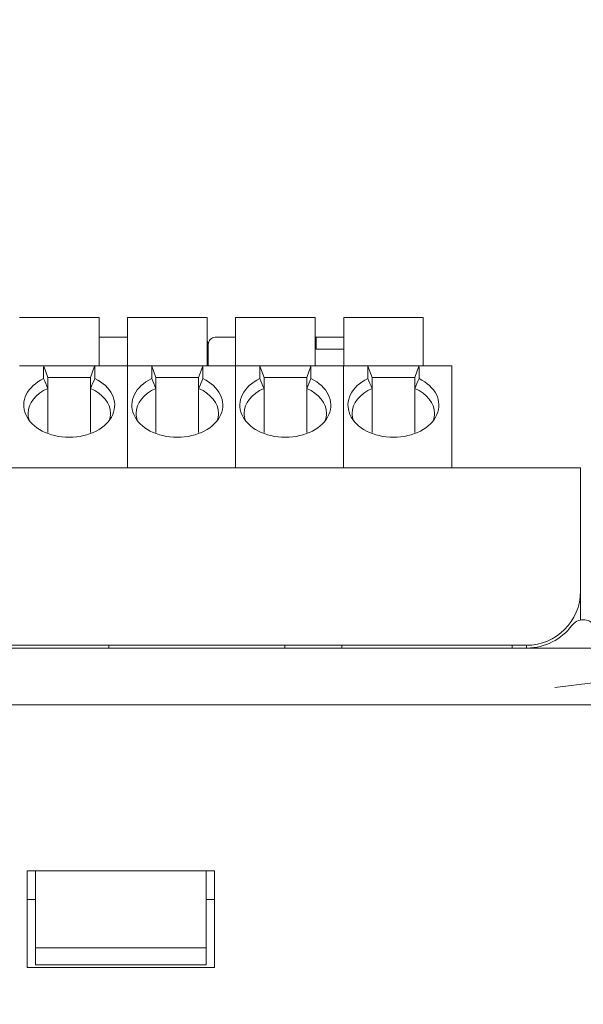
# Model space of a CAD drawing. Header units: millimetres. Extents: x -1114 to 1396, y -630 to 631.
# Tile 375 of 656: x -39 to -19, y 210 to 245. Entities that reach past the tile are written whole.
import ezdxf

# ---------------------------------------------------------------- set-up
doc = ezdxf.new("R2010")
doc.units = ezdxf.units.MM
doc.header["$MEASUREMENT"] = 0

msp = doc.modelspace()

# ---------------------------------------------------------------- linework, layer by layer
at = {"lineweight": 18}
for points, knots in [([(1038.9843, -629.7647), (1038.9843, -629.7647), (-1111.4882, -629.7647), (-1111.4882, -629.7647), (-1111.4882, -629.7647), (-1111.4882, -629.7647), (-1111.4882, 630.7883), (-1111.4882, 630.7883), (-1111.4882, 630.7883), (-1111.4882, 630.7883), (1038.9843, 630.7883), (1038.9843, 630.7883)], [0, 0, 0, 0, 0.3333333, 0.3333333, 0.3333333, 0.3333333, 0.6666667, 0.6666667, 0.6666667, 0.6666667, 1, 1, 1, 1]), ([(-31.803, 233.6768), (-31.8693, 233.6768), (-31.9329, 233.6505), (-31.9798, 233.6036), (-31.9798, 233.6036), (-32.0266, 233.5567), (-32.053, 233.4931), (-32.053, 233.4268)], [0, 0, 0, 0, 0.5, 0.5, 0.5, 0.5, 1, 1, 1, 1]), ([(-37.8444, 232.2235), (-38.425, 231.9441), (-38.6802, 231.4297), (-38.4735, 230.9551), (-38.4735, 230.9551), (-38.2668, 230.4805), (-37.6467, 230.1567), (-36.9444, 230.1567)], [0, 0, 0, 0, 0.5, 0.5, 0.5, 0.5, 1, 1, 1, 1]), ([(-36.9444, 230.1567), (-36.2421, 230.1567), (-35.6219, 230.4805), (-35.4152, 230.9551), (-35.4152, 230.9551), (-35.2085, 231.4297), (-35.4637, 231.9441), (-36.0444, 232.2235)], [0, 0, 0, 0, 0.5, 0.5, 0.5, 0.5, 1, 1, 1, 1]), ([(-34.0411, 232.2235), (-34.6218, 231.9441), (-34.8769, 231.4297), (-34.6703, 230.9551), (-34.6703, 230.9551), (-34.4636, 230.4805), (-33.8434, 230.1567), (-33.1411, 230.1567)], [0, 0, 0, 0, 0.5, 0.5, 0.5, 0.5, 1, 1, 1, 1]), ([(-33.1411, 230.1567), (-32.4388, 230.1567), (-31.8186, 230.4805), (-31.612, 230.9551), (-31.612, 230.9551), (-31.4053, 231.4297), (-31.6605, 231.9441), (-32.2411, 232.2235)], [0, 0, 0, 0, 0.5, 0.5, 0.5, 0.5, 1, 1, 1, 1]), ([(-30.2379, 232.2235), (-30.8185, 231.9441), (-31.0737, 231.4297), (-30.867, 230.9551), (-30.867, 230.9551), (-30.6603, 230.4805), (-30.0401, 230.1567), (-29.3379, 230.1567)], [0, 0, 0, 0, 0.5, 0.5, 0.5, 0.5, 1, 1, 1, 1]), ([(-29.3379, 230.1567), (-28.6356, 230.1567), (-28.0154, 230.4805), (-27.8087, 230.9551), (-27.8087, 230.9551), (-27.602, 231.4297), (-27.8572, 231.9441), (-28.4379, 232.2235)], [0, 0, 0, 0, 0.5, 0.5, 0.5, 0.5, 1, 1, 1, 1]), ([(-26.4346, 232.2235), (-27.0153, 231.9441), (-27.2704, 231.4297), (-27.0638, 230.9551), (-27.0638, 230.9551), (-26.8571, 230.4805), (-26.2369, 230.1567), (-25.5346, 230.1567)], [0, 0, 0, 0, 0.5, 0.5, 0.5, 0.5, 1, 1, 1, 1]), ([(-25.5346, 230.1567), (-24.8323, 230.1567), (-24.2121, 230.4805), (-24.0055, 230.9551), (-24.0055, 230.9551), (-23.7988, 231.4297), (-24.054, 231.9441), (-24.6346, 232.2235)], [0, 0, 0, 0, 0.5, 0.5, 0.5, 0.5, 1, 1, 1, 1]), ([(-18.4527, 223.5347), (-18.5471, 223.6606), (-18.6953, 223.7347), (-18.8527, 223.7347), (-18.8527, 223.7347), (-19.01, 223.7347), (-19.1582, 223.6606), (-19.2527, 223.5347)], [0, 0, 0, 0, 0.5, 0.5, 0.5, 0.5, 1, 1, 1, 1]), ([(-17.8526, 222.7347), (-18.186, 222.7347), (-18.5193, 222.7347), (-18.8526, 222.7347), (-18.8526, 222.7347), (-19.186, 222.7347), (-19.5193, 222.7347), (-19.8526, 222.7347)], [0, 0, 0, 0, 0.5, 0.5, 0.5, 0.5, 1, 1, 1, 1]), ([(-17.8526, 220.7349), (-18.186, 220.7349), (-18.5193, 220.7349), (-18.8526, 220.7349), (-18.8526, 220.7349), (-19.186, 220.7349), (-19.5193, 220.7349), (-19.8526, 220.7349)], [0, 0, 0, 0, 0.5, 0.5, 0.5, 0.5, 1, 1, 1, 1])]:
    msp.add_open_spline(points, degree=3, knots=knots, dxfattribs=at)
for points in [[(-35.8944, 234.3768), (-35.8944, 234.3768), (-38.6944, 234.3768), (-38.6944, 234.3768)], [(-35.8944, 232.6768), (-35.8944, 232.6768), (-35.8944, 234.3768), (-35.8944, 234.3768)], [(-32.0911, 234.3768), (-32.0911, 234.3768), (-34.8911, 234.3768), (-34.8911, 234.3768)], [(-34.8911, 234.3768), (-34.8911, 234.3768), (-34.8911, 232.6768), (-34.8911, 232.6768)], [(-32.0911, 232.6768), (-32.0911, 232.6768), (-32.0911, 234.3768), (-32.0911, 234.3768)], [(-31.0879, 234.3768), (-31.0879, 234.3768), (-31.0879, 232.6768), (-31.0879, 232.6768)], [(-28.2879, 234.3768), (-28.2879, 234.3768), (-31.0879, 234.3768), (-31.0879, 234.3768)], [(-28.2879, 232.6768), (-28.2879, 232.6768), (-28.2879, 234.3768), (-28.2879, 234.3768)], [(-24.4846, 234.3768), (-24.4846, 234.3768), (-27.2846, 234.3768), (-27.2846, 234.3768)], [(-27.2846, 234.3768), (-27.2846, 234.3768), (-27.2846, 232.6768), (-27.2846, 232.6768)], [(-24.4846, 232.6768), (-24.4846, 232.6768), (-24.4846, 234.3768), (-24.4846, 234.3768)], [(-34.8911, 233.6768), (-34.8911, 233.6768), (-35.8943, 233.6768), (-35.8943, 233.6768)], [(-35.8943, 233.6768), (-35.8943, 233.6768), (-34.8911, 233.6768), (-34.8911, 233.6768)], [(-31.0878, 233.6768), (-31.0878, 233.6768), (-31.803, 233.6768), (-31.803, 233.6768)], [(-31.803, 233.6768), (-31.803, 233.6768), (-31.0878, 233.6768), (-31.0878, 233.6768)], [(-28.253, 233.6768), (-28.253, 233.6768), (-28.2879, 233.6768), (-28.2879, 233.6768)], [(-28.2879, 233.6768), (-28.2879, 233.6768), (-28.253, 233.6768), (-28.253, 233.6768)], [(-28.253, 233.6768), (-28.253, 233.6768), (-28.253, 233.4268), (-28.253, 233.4268)], [(-28.253, 233.6768), (-28.253, 233.6768), (-27.753, 233.6768), (-27.753, 233.6768)], [(-28.253, 233.6768), (-28.253, 233.6768), (-28.253, 233.4268), (-28.253, 233.4268)], [(-27.303, 233.6768), (-27.303, 233.6768), (-27.753, 233.6768), (-27.753, 233.6768)], [(-27.2846, 233.6761), (-27.2907, 233.6766), (-27.2968, 233.6768), (-27.303, 233.6768)], [(-32.053, 233.4268), (-32.053, 233.4737), (-32.0662, 233.5197), (-32.0911, 233.5595)], [(-32.053, 232.6767), (-32.053, 232.6767), (-32.053, 233.4268), (-32.053, 233.4268)], [(-28.253, 233.4268), (-28.253, 233.4268), (-28.253, 233.2568), (-28.253, 233.2568)], [(-32.0911, 233.2568), (-32.0911, 233.2568), (-32.053, 233.2568), (-32.053, 233.2568)], [(-32.053, 232.6768), (-32.053, 232.6768), (-32.053, 233.2568), (-32.053, 233.2568)], [(-27.303, 233.2568), (-27.303, 233.2568), (-28.253, 233.2568), (-28.253, 233.2568)], [(-27.303, 233.2568), (-27.303, 233.2568), (-27.2846, 233.2568), (-27.2846, 233.2568)], [(-38.6976, 232.6768), (-38.6976, 232.6768), (-37.8444, 232.6768), (-37.8444, 232.6768)], [(-37.8444, 232.6768), (-37.8444, 232.6768), (-38.6976, 232.6768), (-38.6976, 232.6768)], [(-37.8444, 232.6768), (-37.8444, 232.6768), (-36.0444, 232.6768), (-36.0444, 232.6768)], [(-37.8444, 232.6768), (-37.8444, 232.6768), (-37.8428, 232.6724), (-37.8397, 232.6639)], [(-37.8397, 232.6639), (-37.8428, 232.6553), (-37.8444, 232.6428), (-37.8444, 232.627)], [(-37.8444, 232.627), (-37.8444, 232.627), (-37.8444, 232.2235), (-37.8444, 232.2235)], [(-37.6944, 232.2647), (-37.6944, 232.2647), (-37.8397, 232.6639), (-37.8397, 232.6639)], [(-36.1944, 232.2647), (-36.1944, 232.2647), (-36.0491, 232.6639), (-36.0491, 232.6639)], [(-36.0491, 232.6639), (-36.046, 232.6724), (-36.0444, 232.6767), (-36.0444, 232.6768)], [(-36.0491, 232.6639), (-36.046, 232.6553), (-36.0444, 232.6428), (-36.0444, 232.627)], [(-36.0444, 232.6768), (-36.0444, 232.6768), (-34.8944, 232.6768), (-34.8944, 232.6768)], [(-36.0444, 232.6768), (-36.0444, 232.6768), (-34.8944, 232.6768), (-34.8944, 232.6768)], [(-36.0444, 232.627), (-36.0444, 232.627), (-36.0444, 232.2235), (-36.0444, 232.2235)], [(-34.8944, 232.6768), (-34.8944, 232.6768), (-34.0411, 232.6768), (-34.0411, 232.6768)], [(-34.8944, 232.627), (-34.8944, 232.627), (-34.8944, 232.6768), (-34.8944, 232.6768)], [(-34.0411, 232.6768), (-34.0411, 232.6768), (-34.8944, 232.6768), (-34.8944, 232.6768)], [(-34.8944, 232.627), (-34.8944, 232.627), (-34.8944, 232.6768), (-34.8944, 232.6768)], [(-34.8944, 229.0847), (-34.8944, 229.0847), (-34.8944, 232.627), (-34.8944, 232.627)], [(-34.8944, 229.0847), (-34.8944, 229.0847), (-34.8944, 232.627), (-34.8944, 232.627)], [(-34.0411, 232.6768), (-34.0411, 232.6768), (-32.2411, 232.6768), (-32.2411, 232.6768)], [(-34.0411, 232.6768), (-34.0411, 232.6768), (-34.0395, 232.6724), (-34.0364, 232.6639)], [(-34.0364, 232.6639), (-34.0395, 232.6553), (-34.0411, 232.6428), (-34.0411, 232.627)], [(-34.0411, 232.627), (-34.0411, 232.627), (-34.0411, 232.2235), (-34.0411, 232.2235)], [(-33.8911, 232.2647), (-33.8911, 232.2647), (-34.0364, 232.6639), (-34.0364, 232.6639)], [(-32.3911, 232.2647), (-32.3911, 232.2647), (-32.2458, 232.6639), (-32.2458, 232.6639)], [(-32.2458, 232.6639), (-32.2427, 232.6724), (-32.2411, 232.6767), (-32.2411, 232.6768)], [(-32.2458, 232.6639), (-32.2427, 232.6553), (-32.2411, 232.6428), (-32.2411, 232.627)], [(-32.2411, 232.6768), (-32.2411, 232.6768), (-31.0911, 232.6768), (-31.0911, 232.6768)], [(-32.2411, 232.6768), (-32.2411, 232.6768), (-31.0911, 232.6768), (-31.0911, 232.6768)], [(-32.2411, 232.627), (-32.2411, 232.627), (-32.2411, 232.2235), (-32.2411, 232.2235)], [(-31.0911, 232.6768), (-31.0911, 232.6768), (-30.2379, 232.6768), (-30.2379, 232.6768)], [(-31.0911, 232.627), (-31.0911, 232.627), (-31.0911, 232.6768), (-31.0911, 232.6768)], [(-31.0911, 232.627), (-31.0911, 232.627), (-31.0911, 232.6768), (-31.0911, 232.6768)], [(-30.2379, 232.6768), (-30.2379, 232.6768), (-31.0911, 232.6768), (-31.0911, 232.6768)], [(-31.0911, 229.0847), (-31.0911, 229.0847), (-31.0911, 232.627), (-31.0911, 232.627)], [(-31.0911, 229.0847), (-31.0911, 229.0847), (-31.0911, 232.627), (-31.0911, 232.627)], [(-30.2379, 232.6768), (-30.2379, 232.6768), (-28.4379, 232.6768), (-28.4379, 232.6768)], [(-30.2379, 232.6768), (-30.2379, 232.6768), (-30.2363, 232.6724), (-30.2331, 232.6639)], [(-30.2331, 232.6639), (-30.2363, 232.6553), (-30.2379, 232.6428), (-30.2379, 232.627)], [(-30.2379, 232.627), (-30.2379, 232.627), (-30.2379, 232.2235), (-30.2379, 232.2235)], [(-30.0879, 232.2647), (-30.0879, 232.2647), (-30.2331, 232.6639), (-30.2331, 232.6639)], [(-28.5879, 232.2647), (-28.5879, 232.2647), (-28.4426, 232.6639), (-28.4426, 232.6639)], [(-28.4426, 232.6639), (-28.4395, 232.6724), (-28.4379, 232.6767), (-28.4379, 232.6768)], [(-28.4426, 232.6639), (-28.4394, 232.6553), (-28.4379, 232.6428), (-28.4379, 232.627)], [(-28.4379, 232.6768), (-28.4379, 232.6768), (-27.2879, 232.6768), (-27.2879, 232.6768)], [(-28.4379, 232.6768), (-28.4379, 232.6768), (-27.2879, 232.6768), (-27.2879, 232.6768)], [(-28.4379, 232.627), (-28.4379, 232.627), (-28.4379, 232.2235), (-28.4379, 232.2235)], [(-27.2879, 232.6768), (-27.2879, 232.6768), (-26.4346, 232.6768), (-26.4346, 232.6768)], [(-27.2879, 232.627), (-27.2879, 232.627), (-27.2879, 232.6768), (-27.2879, 232.6768)], [(-26.4346, 232.6768), (-26.4346, 232.6768), (-27.2879, 232.6768), (-27.2879, 232.6768)], [(-27.2879, 232.627), (-27.2879, 232.627), (-27.2879, 232.6768), (-27.2879, 232.6768)], [(-27.2879, 229.0847), (-27.2879, 229.0847), (-27.2879, 232.627), (-27.2879, 232.627)], [(-27.2879, 229.0847), (-27.2879, 229.0847), (-27.2879, 232.627), (-27.2879, 232.627)], [(-26.4346, 232.6768), (-26.4346, 232.6768), (-24.6346, 232.6768), (-24.6346, 232.6768)], [(-26.4346, 232.6768), (-26.4346, 232.6768), (-26.433, 232.6724), (-26.4299, 232.6639)], [(-26.4299, 232.6639), (-26.433, 232.6553), (-26.4346, 232.6428), (-26.4346, 232.627)], [(-26.4346, 232.627), (-26.4346, 232.627), (-26.4346, 232.2235), (-26.4346, 232.2235)], [(-26.2846, 232.2647), (-26.2846, 232.2647), (-26.4299, 232.6639), (-26.4299, 232.6639)], [(-24.7846, 232.2647), (-24.7846, 232.2647), (-24.6393, 232.6639), (-24.6393, 232.6639)], [(-24.6393, 232.6639), (-24.6362, 232.6724), (-24.6346, 232.6767), (-24.6346, 232.6768)], [(-24.6393, 232.6639), (-24.6362, 232.6553), (-24.6346, 232.6428), (-24.6346, 232.627)], [(-24.6346, 232.6768), (-24.6346, 232.6768), (-23.4846, 232.6768), (-23.4846, 232.6768)], [(-24.6346, 232.6768), (-24.6346, 232.6768), (-23.4846, 232.6768), (-23.4846, 232.6768)], [(-24.6346, 232.627), (-24.6346, 232.627), (-24.6346, 232.2235), (-24.6346, 232.2235)], [(-23.4846, 232.627), (-23.4846, 232.627), (-23.4846, 232.6768), (-23.4846, 232.6768)], [(-23.4846, 229.0847), (-23.4846, 229.0847), (-23.4846, 232.627), (-23.4846, 232.627)], [(-37.6944, 231.8741), (-37.7443, 231.9911), (-37.7943, 232.1075), (-37.8444, 232.2235)], [(-37.6944, 232.2647), (-37.6944, 232.2647), (-36.9444, 232.2647), (-36.9444, 232.2647)], [(-37.6944, 231.8741), (-37.6944, 231.8741), (-37.6944, 232.2647), (-37.6944, 232.2647)], [(-36.1944, 232.2647), (-36.1944, 232.2647), (-36.9444, 232.2647), (-36.9444, 232.2647)], [(-36.1944, 231.8741), (-36.1944, 231.8741), (-36.1944, 232.2647), (-36.1944, 232.2647)], [(-36.0444, 232.2235), (-36.0944, 232.1075), (-36.1444, 231.9911), (-36.1944, 231.8741)], [(-33.8911, 231.8741), (-33.9411, 231.9911), (-33.9911, 232.1075), (-34.0411, 232.2235)], [(-33.8911, 232.2647), (-33.8911, 232.2647), (-33.1411, 232.2647), (-33.1411, 232.2647)], [(-33.8911, 231.8741), (-33.8911, 231.8741), (-33.8911, 232.2647), (-33.8911, 232.2647)], [(-33.1411, 232.2647), (-33.1411, 232.2647), (-32.3911, 232.2647), (-32.3911, 232.2647)], [(-32.3911, 231.8741), (-32.3911, 231.8741), (-32.3911, 232.2647), (-32.3911, 232.2647)], [(-32.2411, 232.2235), (-32.2912, 232.1075), (-32.3412, 231.9911), (-32.3911, 231.8741)], [(-30.0879, 231.8741), (-30.1378, 231.9911), (-30.1878, 232.1075), (-30.2379, 232.2235)], [(-30.0879, 232.2647), (-30.0879, 232.2647), (-29.3379, 232.2647), (-29.3379, 232.2647)], [(-30.0879, 231.8741), (-30.0879, 231.8741), (-30.0879, 232.2647), (-30.0879, 232.2647)], [(-28.5879, 232.2647), (-28.5879, 232.2647), (-29.3379, 232.2647), (-29.3379, 232.2647)], [(-28.5879, 231.8741), (-28.5879, 231.8741), (-28.5879, 232.2647), (-28.5879, 232.2647)], [(-28.4379, 232.2235), (-28.4879, 232.1075), (-28.5379, 231.9911), (-28.5879, 231.8741)], [(-26.2846, 231.8741), (-26.3345, 231.9911), (-26.3845, 232.1075), (-26.4346, 232.2235)], [(-26.2846, 232.2647), (-26.2846, 232.2647), (-25.5346, 232.2647), (-25.5346, 232.2647)], [(-26.2846, 231.8741), (-26.2846, 231.8741), (-26.2846, 232.2647), (-26.2846, 232.2647)], [(-24.7846, 232.2647), (-24.7846, 232.2647), (-25.5346, 232.2647), (-25.5346, 232.2647)], [(-24.7846, 231.8741), (-24.7846, 231.8741), (-24.7846, 232.2647), (-24.7846, 232.2647)], [(-24.6346, 232.2235), (-24.6847, 232.1075), (-24.7347, 231.9911), (-24.7846, 231.8741)], [(-37.6944, 231.8741), (-38.1289, 231.6885), (-38.3944, 231.3556), (-38.3944, 230.9966)], [(-37.6944, 231.8741), (-37.6944, 231.8741), (-37.6944, 230.3282), (-37.6944, 230.3282)], [(-36.1944, 230.3282), (-36.1944, 230.3282), (-36.1944, 231.8741), (-36.1944, 231.8741)], [(-35.4944, 230.9966), (-35.4944, 231.3556), (-35.7599, 231.6885), (-36.1944, 231.8741)], [(-33.8911, 231.8741), (-34.3256, 231.6885), (-34.5911, 231.3556), (-34.5911, 230.9966)], [(-33.8911, 231.8741), (-33.8911, 231.8741), (-33.8911, 230.3282), (-33.8911, 230.3282)], [(-32.3911, 230.3282), (-32.3911, 230.3282), (-32.3911, 231.8741), (-32.3911, 231.8741)], [(-31.6911, 230.9966), (-31.6911, 231.3556), (-31.9566, 231.6885), (-32.3911, 231.8741)], [(-30.0879, 231.8741), (-30.5223, 231.6885), (-30.7879, 231.3556), (-30.7879, 230.9966)], [(-30.0879, 231.8741), (-30.0879, 231.8741), (-30.0879, 230.3282), (-30.0879, 230.3282)], [(-28.5879, 230.3282), (-28.5879, 230.3282), (-28.5879, 231.8741), (-28.5879, 231.8741)], [(-27.8879, 230.9966), (-27.8879, 231.3556), (-28.1534, 231.6885), (-28.5879, 231.8741)], [(-26.2846, 231.8741), (-26.7191, 231.6885), (-26.9846, 231.3556), (-26.9846, 230.9966)], [(-26.2846, 231.8741), (-26.2846, 231.8741), (-26.2846, 230.3282), (-26.2846, 230.3282)], [(-24.7846, 230.3282), (-24.7846, 230.3282), (-24.7846, 231.8741), (-24.7846, 231.8741)], [(-24.0846, 230.9966), (-24.0846, 231.3556), (-24.3501, 231.6885), (-24.7846, 231.8741)], [(-38.3944, 230.9966), (-38.3944, 230.9132), (-38.38, 230.8302), (-38.3515, 230.7492)], [(-35.537, 230.7499), (-35.5087, 230.8306), (-35.4944, 230.9135), (-35.4944, 230.9966)], [(-34.5911, 230.9966), (-34.5911, 230.9131), (-34.5767, 230.83), (-34.5482, 230.7489)], [(-31.7334, 230.7507), (-31.7053, 230.8312), (-31.6911, 230.9138), (-31.6911, 230.9966)], [(-30.7879, 230.9966), (-30.7879, 230.9134), (-30.7735, 230.8305), (-30.7452, 230.7497)], [(-27.9313, 230.7476), (-27.9024, 230.829), (-27.8879, 230.9127), (-27.8879, 230.9966)], [(-26.9846, 230.9966), (-26.9846, 230.9137), (-26.9704, 230.831), (-26.9422, 230.7504)], [(-24.1275, 230.749), (-24.099, 230.83), (-24.0846, 230.9132), (-24.0846, 230.9966)], [(-75.1582, 229.0847), (-75.1582, 229.0847), (-18.9526, 229.0847), (-18.9526, 229.0847)], [(-18.9526, 229.0847), (-18.9526, 229.0847), (-75.1582, 229.0847), (-75.1582, 229.0847)], [(-18.9526, 229.0847), (-18.9526, 229.0847), (-18.9526, 227.0847), (-18.9526, 227.0847)], [(-18.9526, 227.0847), (-18.9526, 227.0847), (-18.9526, 224.7347), (-18.9526, 224.7347)], [(-20.8526, 222.8347), (-19.8033, 222.8347), (-18.9527, 223.6854), (-18.9526, 224.7347)], [(-18.9526, 223.7245), (-18.9526, 223.7245), (-18.9526, 224.7347), (-18.9526, 224.7347)], [(-20.8253, 222.7349), (-20.2055, 222.7434), (-19.6246, 223.0388), (-19.2527, 223.5347)], [(-20.8526, 222.8347), (-20.8526, 222.8347), (-42.1554, 222.8347), (-42.1554, 222.8347)], [(-21.8526, 222.7349), (-21.8526, 222.7349), (-41.0554, 222.7349), (-41.0554, 222.7349)], [(-35.5554, 222.8347), (-35.5554, 222.8347), (-35.5554, 222.7349), (-35.5554, 222.7349)], [(-29.3526, 222.8347), (-29.3526, 222.8347), (-29.3526, 222.7349), (-29.3526, 222.7349)], [(-27.3526, 222.8347), (-27.3526, 222.8347), (-27.3526, 222.7349), (-27.3526, 222.7349)], [(-21.8526, 222.7347), (-21.8526, 222.7347), (-20.8526, 222.7347), (-20.8526, 222.7347)], [(-21.353, 222.8347), (-21.353, 222.8347), (-21.353, 222.7347), (-21.353, 222.7347)], [(-21.3529, 222.7347), (-21.3529, 222.7347), (-21.3529, 222.8347), (-21.3529, 222.8347)], [(-20.853, 222.7349), (-20.853, 222.7349), (-20.853, 222.8347), (-20.853, 222.8347)], [(-20.8253, 222.7349), (-20.8253, 222.7349), (-20.8527, 222.7347), (-20.8527, 222.7347)], [(-19.8526, 222.7349), (-19.8526, 222.7349), (-20.8253, 222.7349), (-20.8253, 222.7349)], [(-17.8526, 221.5986), (-17.8526, 221.5986), (-19.8527, 221.3471), (-19.8527, 221.3471)], [(-19.8526, 220.7349), (-19.8526, 220.7349), (-42.0554, 220.7349), (-42.0554, 220.7349)], [(-38.428, 214.8903), (-38.428, 214.8903), (-38.428, 211.4903), (-38.428, 211.4903)], [(-31.828, 214.8903), (-31.828, 214.8903), (-38.428, 214.8903), (-38.428, 214.8903)], [(-38.128, 214.2779), (-38.128, 214.2779), (-38.128, 214.8903), (-38.128, 214.8903)], [(-32.128, 214.8903), (-32.128, 214.8903), (-32.128, 214.2779), (-32.128, 214.2779)], [(-31.828, 211.4903), (-31.828, 211.4903), (-31.828, 214.8903), (-31.828, 214.8903)], [(-38.128, 212.1903), (-38.128, 212.1903), (-38.128, 214.2779), (-38.128, 214.2779)], [(-32.128, 214.2779), (-32.128, 214.2779), (-32.128, 212.1903), (-32.128, 212.1903)], [(-38.128, 213.8903), (-38.128, 213.8903), (-38.428, 213.8903), (-38.428, 213.8903)], [(-31.8278, 213.8903), (-31.8278, 213.8903), (-32.128, 213.8903), (-32.128, 213.8903)], [(-38.128, 212.1903), (-38.128, 212.1903), (-38.128, 211.5903), (-38.128, 211.5903)], [(-32.128, 212.1903), (-32.128, 212.1903), (-38.128, 212.1903), (-38.128, 212.1903)], [(-32.128, 211.5903), (-32.128, 211.5903), (-32.128, 212.1903), (-32.128, 212.1903)], [(-38.428, 211.4903), (-38.428, 211.4903), (-31.828, 211.4903), (-31.828, 211.4903)], [(-38.128, 211.5903), (-38.128, 211.5903), (-32.128, 211.5903), (-32.128, 211.5903)]]:
    msp.add_open_spline(points, degree=3, dxfattribs=at)

doc.saveas('drawing.dxf')
